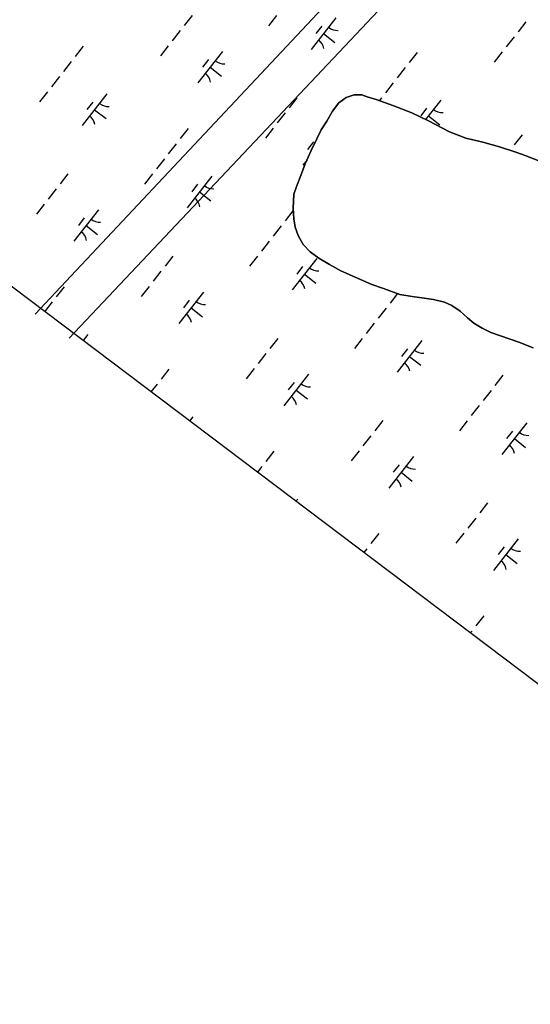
# Model space of a CAD drawing. Extents: x 3896831 to 3918110, y 171006 to 193349.
# Drawn here: x 3905488 to 3906125, y 172821 to 174050 of the extents above; entities that cross this region are included whole.
import ezdxf

# ---------------------------------------------------------------- set-up
doc = ezdxf.new("R2010")
doc.units = 0
for name, color, linetype in [('V-GRID-FRAM', 7, 'Continuous'), ('V-TOPO-SHOR', 7, 'Continuous'), ('V-UTIL-LINE', 7, 'Continuous'), ('V-WETL-SWMP', 7, 'Continuous')]:
    doc.layers.add(name, color=color, linetype=linetype)

msp = doc.modelspace()

# ---------------------------------------------------------------- linework, layer by layer
at = {"layer": 'V-GRID-FRAM'}
msp.add_lwpolyline([(3916044.9, 184610), (3906752.8, 172754.1), (3900055.1, 177809.8), (3909313.3, 189695.8), (3916044.9, 184610)], dxfattribs=at)
at = {"layer": 'V-TOPO-SHOR'}
for points in [[(3905906.5, 173728.6), (3905888.5, 173736.3), (3905874.2, 173744.5), (3905861, 173752.3), (3905850.2, 173760.2), (3905841.7, 173769.2), (3905835.2, 173780.7), (3905831.6, 173791), (3905829.9, 173801.3), (3905828.9, 173814.8), (3905829.9, 173831.9), (3905834.2, 173843.8), (3905838.4, 173855.4), (3905844.2, 173870.1), (3905851.6, 173886.5), (3905858.6, 173901.3), (3905864.1, 173912.5), (3905871.1, 173923.3), (3905878.1, 173935.6), (3905885.9, 173946.1), (3905895, 173952.9), (3905905.3, 173956.2), (3905914.8, 173955.9), (3905921.2, 173953.6), (3905932.4, 173950.1), (3905953.5, 173942.8), (3905977, 173933.5), (3905997.8, 173923.4), (3906024.2, 173909.8), (3906044.5, 173902), (3906065.6, 173897.1), (3906086.3, 173891), (3906106.7, 173884.4), (3906118.6, 173880.2), (3906135.4, 173873.6)], [(3906128.4, 173640.6), (3906110.7, 173647.6), (3906075.7, 173659.6), (3906064.9, 173665.1), (3906054.5, 173671.3), (3906046.5, 173678), (3906037.6, 173686.3), (3906026.8, 173693.3), (3906017.7, 173697.2), (3906004.1, 173700.6), (3905989.4, 173702.8), (3905977.5, 173704.3), (3905962.3, 173706.9), (3905941.6, 173714.3), (3905927.3, 173719.3), (3905906.5, 173728.6)]]:
    msp.add_lwpolyline(points, dxfattribs=at)
at = {"layer": 'V-UTIL-LINE'}
for points in [[(3905549.4, 173652.6), (3906763.3, 174938.4), (3906949.5, 175133), (3906970.6, 175166.8), (3907325.9, 175860.5), (3907748.9, 176681), (3908142.2, 177273.2), (3908679.4, 178098), (3908869.7, 178381.4), (3908937.4, 178537.8), (3909170, 179117.3), (3909533.8, 179633.3), (3910092.1, 180424.3), (3910333.2, 180766.9), (3910760.4, 181291.4), (3910921.1, 181524), (3911225.6, 181951.2), (3911822, 182788.6), (3911961.6, 182987.4), (3912147.7, 183114.3), (3912722.9, 183841.8), (3913090.9, 184307.1), (3913848, 185258.8), (3914364, 185910.1)], [(3913133.2, 183520.4), (3913116.3, 183516.1), (3912989.4, 183516.1), (3912744.1, 183393.5), (3911902.4, 182441.8), (3910866.1, 181249.1), (3910603.9, 180953), (3910214.7, 180504.6), (3910138.6, 180390.4), (3909757.9, 179819.4), (3909457.6, 179366.9), (3909009.3, 178685.9), (3908785.1, 178351.7), (3908150.7, 177400.1), (3907770, 176816.4), (3907693.9, 176706.4), (3907647.3, 176630.3), (3907300.5, 175936.6), (3907025.6, 175369.8), (3906945.2, 175204.9), (3906416.5, 174650.8), (3905507.1, 173682.2)]]:
    msp.add_lwpolyline(points, dxfattribs=at)
at = {"layer": 'V-WETL-SWMP'}
for p, q in [((3906452.6, 172980.7), (3904760, 174258.4)), ((3905702.8, 174055), (3905693, 174042.4)), ((3905808.3, 174054.8), (3905798.4, 174042.2)), ((3905882.4, 174052.1), (3905851.6, 174012.7)), ((3905864.6, 174041.9), (3905857.2, 174032.5)), ((3906119.5, 174047.3), (3906109.6, 174034.7)), ((3905688, 174036.1), (3905678.2, 174023.5)), ((3905867, 174032.4), (3905881.2, 174021.3)), ((3906104.7, 174028.4), (3906094.8, 174015.8)), ((3905567, 174016.6), (3905557.1, 174004)), ((3905673.2, 174017.2), (3905663.4, 174004.6)), ((3905741, 174010.2), (3905710.2, 173970.8)), ((3905723.3, 174000), (3905715.9, 173990.5)), ((3905983.6, 174008.9), (3905973.8, 173996.3)), ((3906089.9, 174009.5), (3906080, 173996.9)), ((3905552.2, 173997.7), (3905542.3, 173985.1)), ((3905725.6, 173990.5), (3905739.8, 173979.4)), ((3905968.8, 173990), (3905959, 173977.4)), ((3905537.4, 173978.8), (3905527.5, 173966.2)), ((3905954, 173971.1), (3905944.2, 173958.5)), ((3905522.6, 173959.9), (3905512.7, 173947.3)), ((3905596.7, 173957.2), (3905565.9, 173917.8)), ((3905833.8, 173952.4), (3905823.9, 173939.8)), ((3905895, 173952.9), (3905885.9, 173946.1)), ((3905905.3, 173956.2), (3905895, 173952.9)), ((3905914.8, 173955.9), (3905905.3, 173956.2)), ((3905921.2, 173953.6), (3905914.8, 173955.9)), ((3905932.4, 173950.1), (3905921.2, 173953.6)), ((3905939.2, 173952.2), (3905936.5, 173948.7)), ((3905578.9, 173947), (3905571.5, 173937.6)), ((3905885.9, 173946.1), (3905878.1, 173935.6)), ((3905953.5, 173942.8), (3905932.4, 173950.1)), ((3905977, 173933.5), (3905953.5, 173942.8)), ((3905995.6, 173939.3), (3905988.2, 173929.9)), ((3906013.4, 173949.5), (3905994.3, 173925.1)), ((3905581.3, 173937.5), (3905595.5, 173926.4)), ((3905819, 173933.5), (3905809.1, 173920.9)), ((3905878.1, 173935.6), (3905871.1, 173923.3)), ((3905997.8, 173923.4), (3905977, 173933.5)), ((3905997.9, 173929.8), (3906012.1, 173918.7)), ((3905697.9, 173914), (3905688, 173901.4)), ((3905804.1, 173914.6), (3905794.3, 173902)), ((3905871.1, 173923.3), (3905864.1, 173912.5)), ((3906024.2, 173909.8), (3905997.8, 173923.4)), ((3905858.6, 173901.3), (3905851.6, 173886.5)), ((3905864.1, 173912.5), (3905858.6, 173901.3)), ((3906044.5, 173902), (3906024.2, 173909.8)), ((3906065.6, 173897.1), (3906044.5, 173902)), ((3906114.6, 173906.3), (3906104.7, 173893.7)), ((3905683.1, 173895.1), (3905673.2, 173882.5)), ((3905854.2, 173897.3), (3905846.8, 173887.9)), ((3906086.3, 173891), (3906065.6, 173897.1)), ((3906106.7, 173884.4), (3906086.3, 173891)), ((3905851.6, 173886.5), (3905844.2, 173870.1)), ((3906099.7, 173887.4), (3906099.3, 173886.8)), ((3906118.6, 173880.2), (3906106.7, 173884.4)), ((3906135.4, 173873.6), (3906118.6, 173880.2)), ((3905668.3, 173876.2), (3905658.4, 173863.6)), ((3905844.2, 173870.1), (3905838.4, 173855.4)), ((3905846.4, 173874.9), (3905841.1, 173868.2)), ((3905548, 173857.5), (3905538.2, 173844.9)), ((3905653.5, 173857.3), (3905643.6, 173844.7)), ((3905727.6, 173854.6), (3905696.8, 173815.2)), ((3905838.4, 173855.4), (3905834.2, 173843.8)), ((3905709.8, 173844.4), (3905702.4, 173834.9)), ((3905834.2, 173843.8), (3905829.9, 173831.9)), ((3905533.2, 173838.6), (3905523.4, 173826)), ((3905712.2, 173834.9), (3905726.4, 173823.8)), ((3905829.9, 173831.9), (3905828.9, 173814.8)), ((3905518.4, 173819.7), (3905508.6, 173807.1)), ((3905586.2, 173812.6), (3905555.4, 173773.3)), ((3905828.8, 173811.4), (3905819, 173798.8)), ((3905828.9, 173814.8), (3905829.9, 173801.3)), ((3905568.4, 173802.4), (3905561, 173793)), ((3905570.8, 173793), (3905585, 173781.9)), ((3905814, 173792.5), (3905804.2, 173779.9)), ((3905829.9, 173801.3), (3905831.6, 173791)), ((3905831.6, 173791), (3905835.2, 173780.7)), ((3905835.2, 173780.7), (3905841.7, 173769.2)), ((3905799.2, 173773.6), (3905789.4, 173761)), ((3905841.7, 173769.2), (3905850.2, 173760.2)), ((3905679, 173754.8), (3905669.1, 173742.2)), ((3905784.4, 173754.7), (3905774.5, 173742.1)), ((3905850.2, 173760.2), (3905861, 173752.3)), ((3905858.5, 173752), (3905827.7, 173712.6)), ((3905840.8, 173741.8), (3905833.4, 173732.3)), ((3905861, 173752.3), (3905874.2, 173744.5)), ((3905874.2, 173744.5), (3905888.5, 173736.3)), ((3905664.1, 173736), (3905654.3, 173723.4)), ((3905843.1, 173732.3), (3905857.3, 173721.2)), ((3905888.5, 173736.3), (3905906.5, 173728.6)), ((3905649.3, 173717.1), (3905639.5, 173704.5)), ((3905906.5, 173728.6), (3905927.3, 173719.3)), ((3905927.3, 173719.3), (3905941.6, 173714.3)), ((3905543.1, 173716.5), (3905533.2, 173703.9)), ((3905717.2, 173710), (3905686.3, 173670.7)), ((3905941.6, 173714.3), (3905962.3, 173706.9)), ((3905959.2, 173708), (3905949.9, 173696.2)), ((3905962.3, 173706.9), (3905977.5, 173704.3)), ((3905528.3, 173697.6), (3905518.9, 173685.5)), ((3905699.4, 173699.8), (3905692, 173690.4)), ((3905977.5, 173704.3), (3905989.4, 173702.8)), ((3905989.4, 173702.8), (3906004.1, 173700.6)), ((3906004.1, 173700.6), (3906017.7, 173697.2)), ((3906017.7, 173697.2), (3906026.8, 173693.3)), ((3906026.8, 173693.3), (3906037.6, 173686.3)), ((3905701.7, 173690.4), (3905715.9, 173679.2)), ((3905944.9, 173689.9), (3905935.1, 173677.3)), ((3906037.6, 173686.3), (3906046.5, 173678)), ((3905930.1, 173671), (3905920.3, 173658.4)), ((3906046.5, 173678), (3906054.5, 173671.3)), ((3906054.5, 173671.3), (3906064.9, 173665.1)), ((3905572.8, 173657.1), (3905566.8, 173649.4)), ((3906064.9, 173665.1), (3906075.7, 173659.6)), ((3906075.7, 173659.6), (3906110.7, 173647.6)), ((3905809.9, 173652.2), (3905800, 173639.6)), ((3905915.3, 173652.1), (3905905.5, 173639.5)), ((3905989.5, 173649.4), (3905958.6, 173610)), ((3906110.7, 173647.6), (3906128.4, 173640.6)), ((3905795.1, 173633.3), (3905785.2, 173620.8)), ((3905971.7, 173639.2), (3905964.3, 173629.7)), ((3905974, 173629.7), (3905988.2, 173618.6)), ((3905674, 173613.9), (3905664.2, 173601.3)), ((3905780.3, 173614.5), (3905770.4, 173601.9)), ((3905848.1, 173607.4), (3905817.2, 173568.1)), ((3905659.2, 173595), (3905651.6, 173585.3)), ((3905830.3, 173597.2), (3905822.9, 173587.8)), ((3906090.7, 173606.2), (3906080.8, 173593.6)), ((3905832.7, 173587.7), (3905846.8, 173576.6)), ((3906075.9, 173587.3), (3906066, 173574.7)), ((3906061.1, 173568.4), (3906051.2, 173555.8)), ((3905703.7, 173554.5), (3905699.6, 173549.1)), ((3905940.8, 173549.6), (3905930.9, 173537)), ((3906046.3, 173549.5), (3906036.4, 173536.9)), ((3906120.4, 173546.8), (3906089.5, 173507.4)), ((3906102.6, 173536.6), (3906095.2, 173527.1)), ((3905926, 173530.7), (3905916.1, 173518.1)), ((3906105, 173527.1), (3906119.1, 173516)), ((3905804.9, 173511.3), (3905795.1, 173498.7)), ((3905911.2, 173511.8), (3905901.3, 173499.3)), ((3905979, 173504.8), (3905948.2, 173465.5)), ((3905790.1, 173492.4), (3905784.4, 173485.1)), ((3905961.2, 173494.6), (3905953.8, 173485.2)), ((3905963.6, 173485.1), (3905977.7, 173474)), ((3905834.7, 173451.8), (3905832.4, 173448.9)), ((3906071.7, 173447), (3906061.8, 173434.4)), ((3906056.9, 173428.1), (3906047, 173415.5)), ((3905935.9, 173408.6), (3905926, 173396.1)), ((3906042.1, 173409.2), (3906032.2, 173396.6)), ((3906109.9, 173402.2), (3906079.1, 173362.8)), ((3905921.1, 173389.8), (3905917.2, 173384.9)), ((3906092.1, 173392), (3906084.7, 173382.6)), ((3906094.5, 173382.5), (3906108.7, 173371.4)), ((3905965.6, 173349.2), (3905965.1, 173348.7)), ((3906066.8, 173306), (3906056.9, 173293.4)), ((3906052, 173287.1), (3906050, 173284.6))]:
    msp.add_line(p, q, dxfattribs=at)
for centre, start, end in [((3905884.2, 174054), 231.1403, 272.6839), ((3905850.2, 174010.5), 11.1403, 52.6839), ((3905742.8, 174012.1), 231.1403, 272.6839), ((3905708.8, 173968.6), 11.1403, 52.6839), ((3905598.5, 173959.1), 231.1403, 272.6839), ((3905564.4, 173915.6), 11.1403, 52.6839), ((3906015.2, 173951.4), 231.1403, 272.6839), ((3905729.4, 173856.5), 231.1403, 272.6839), ((3905695.4, 173813), 11.1403, 52.6839), ((3905588, 173814.6), 231.1403, 272.6839), ((3905554, 173771.1), 11.1403, 52.6839), ((3905860.4, 173753.9), 231.1403, 272.6839), ((3905826.3, 173710.4), 11.1403, 52.6839), ((3905719, 173711.9), 231.1403, 272.6839), ((3905684.9, 173668.5), 11.1403, 52.6839), ((3905991.3, 173651.3), 231.1403, 272.6839), ((3905957.2, 173607.8), 11.1403, 52.6839), ((3905849.9, 173609.3), 231.1403, 272.6839), ((3905815.8, 173565.9), 11.1403, 52.6839), ((3906122.2, 173548.7), 231.1403, 272.6839), ((3906088.1, 173505.2), 11.1403, 52.6839), ((3905980.8, 173506.7), 231.1403, 272.6839), ((3905946.7, 173463.2), 11.1403, 52.6839), ((3906111.7, 173404.1), 231.1403, 272.6839), ((3906077.6, 173360.6), 11.1403, 52.6839)]:
    msp.add_arc(centre, 17.6, start, end, dxfattribs=at)

doc.saveas('drawing.dxf')
